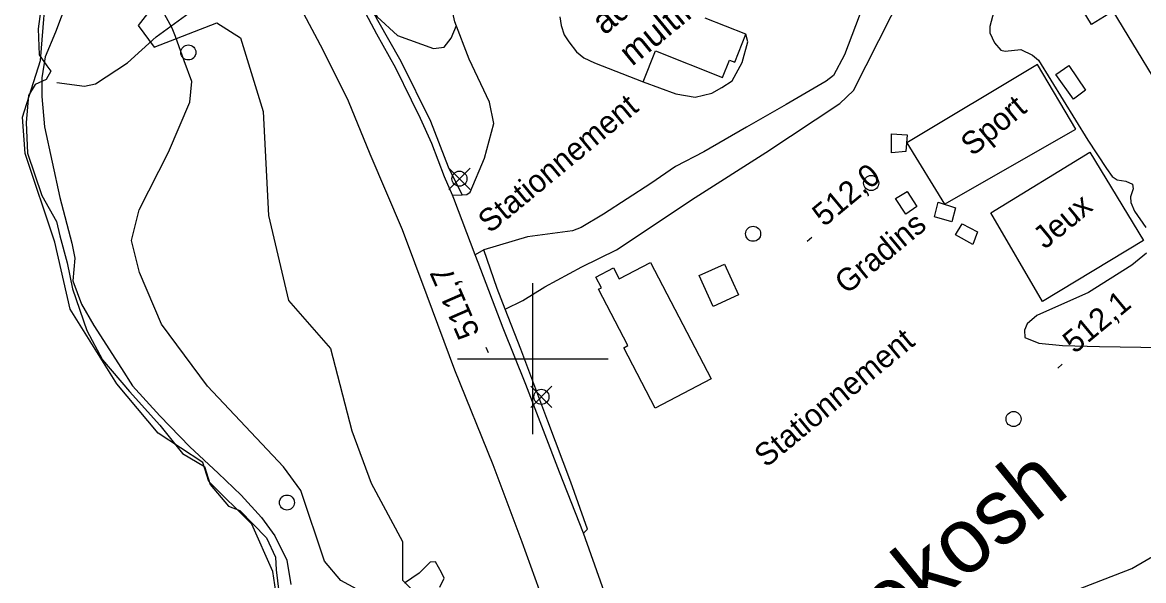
# Model space of a CAD drawing. Extents: x 347059 to 352153, y 6073752 to 6078601.
# Drawn here: x 348798.4 to 349021.6, y 6074955.8 to 6075066.9 of the extents above; entities that cross this region are included whole.
import ezdxf

# ---------------------------------------------------------------- set-up
doc = ezdxf.new("R2010")
doc.units = 0
for name, color, linetype in [('Level 1', 7, 'Continuous'), ('Level 19', 7, 'Continuous'), ('Level 2', 7, 'Continuous'), ('Level 21', 7, 'Continuous'), ('Level 22', 7, 'Continuous'), ('Level 3', 7, 'Continuous'), ('Level 31', 7, 'Continuous'), ('Level 36', 7, 'Continuous'), ('Level 4', 7, 'Continuous'), ('Level 41', 7, 'Continuous'), ('Level 44', 7, 'Continuous'), ('Level 52', 7, 'Continuous'), ('Level 56', 7, 'Continuous'), ('Level 61', 7, 'Continuous')]:
    doc.layers.add(name, color=color, linetype=linetype)

msp = doc.modelspace()

# ---------------------------------------------------------------- linework, layer by layer
at = {"layer": 'Level 1'}
for points in [[(348828.23, 6075065.76), (348826.31, 6075069.28), (348823.3, 6075074.72), (348820.99, 6075083.43), (348821.36, 6075085.16), (348823.3, 6075087.37), (348824.01, 6075090.6), (348823.55, 6075093.24), (348821.36, 6075094.6), (348819.6, 6075096.09), (348818.71, 6075097.18)], [(348865, 6074954.15), (348861.77, 6074955.86), (348858.57, 6074959.71), (348853.84, 6074973.77), (348850.39, 6074978.47), (348835.26, 6074994.51), (348826.08, 6075006.84), (348821.74, 6075017.15), (348820.1, 6075023.49), (348821.66, 6075029.61), (348827.51, 6075041.09), (348831.74, 6075051.08), (348832.12, 6075055.17), (348830.6, 6075059.27), (348828.86, 6075064.09), (348828.23, 6075065.76)], [(348881.53, 6074954.52), (348882.36, 6074956.34), (348881.84, 6074957.42), (348880.64, 6074959.59), (348879.59, 6074959.49), (348877.41, 6074957.3), (348874.45, 6074955.31)]]:
    msp.add_lwpolyline(points, dxfattribs=at)
at = {"layer": 'Level 19'}
msp.add_lwpolyline([(348941.21, 6075124.76), (348947.07, 6075114.72), (348952.72, 6075105.65), (348958.22, 6075096.32), (348964.09, 6075086.91), (348968.55, 6075081), (348968.97, 6075079.59), (348968.89, 6075078.22), (348965.73, 6075070.09), (348962.06, 6075060.48), (348959.86, 6075056.39), (348958.4, 6075055.23), (348950.44, 6075050.58), (348942.58, 6075046.09), (348934.07, 6075041.2), (348928.4, 6075038.26), (348923.49, 6075034.88), (348914.12, 6075028.74), (348909.64, 6075026.1), (348907.93, 6075025.43), (348898.98, 6075024.24), (348890.29, 6075021.66), (348888.57, 6075020.68)], dxfattribs=at)
at = {"layer": 'Level 2'}
for points in [[(348972.97, 6075084.67), (348986.26, 6075081.13), (348990.97, 6075078.85), (348992.71, 6075076.7), (348993.18, 6075075.08), (348992.33, 6075071.09), (348990.98, 6075066.13), (348991.04, 6075064.83), (348991.92, 6075062.89), (348993.2, 6075061.42), (348994.06, 6075061.22), (348997.2, 6075061.5), (348999.52, 6075060.4), (349000.69, 6075059.38), (349010.5, 6075043.52), (349014.25, 6075037.83), (349015.38, 6075036.24)], [(348809.69, 6075077.55), (348804.99, 6075064.97), (348802.95, 6075060.07), (348802.28, 6075055.92), (348802.3, 6075052.21), (348802.83, 6075046.13), (348805.87, 6075032.06), (348808.22, 6075022.98), (348808.81, 6075020.02), (348808.47, 6075015.48)], [(348867.68, 6075070.11), (348869.01, 6075068.01), (348873.08, 6075064.3), (348880.27, 6075061.72), (348882.36, 6075062.02), (348883.76, 6075063.78), (348884.81, 6075066.29)], [(349015.38, 6075036.24), (349016.35, 6075035.59), (349018.08, 6075035.33), (349019.42, 6075034.73), (349019.57, 6075033.78), (349019.03, 6075032.22), (349019.1, 6075031.06), (349019.78, 6075029.35), (349022.1, 6075026.08)], [(349022.19, 6075021.02), (349019.27, 6075018.62), (349010.63, 6075013.16), (349000.38, 6075008.6), (348998.46, 6075006.93), (348997.93, 6075005.67), (348997.98, 6075004.23), (349000.74, 6075003.08), (349005.49, 6075002.61), (349012.82, 6075002.45), (349025.21, 6075002.23)], [(348808.47, 6075015.48), (348810.2, 6075010.82), (348812.63, 6075006.61), (348818.13, 6074998.05), (348820.34, 6074994.58), (348825.79, 6074988.65), (348831.72, 6074982.45), (348837.37, 6074977.22), (348841.95, 6074972.82), (348846.01, 6074968.39), (348848.64, 6074964.74), (348851.08, 6074959.88), (348851.86, 6074955.09)]]:
    msp.add_lwpolyline(points, dxfattribs=at)
at = {"layer": 'Level 21'}
for points in [[(348909.08, 6074912.08), (348910.32, 6074918.03), (348910.31, 6074925.29), (348909.72, 6074930.08), (348907.29, 6074938.15), (348903.09, 6074949.16), (348897.88, 6074963.47), (348892.14, 6074978.87), (348884.48, 6074997.74), (348878.97, 6075012.51), (348874.06, 6075025.65), (348867.61, 6075040.68), (348863.35, 6075051.26), (348858.3, 6075061.41), (348850.61, 6075075.93)], [(348882.47, 6075036.22), (348879.92, 6075042.82), (348877.68, 6075047.82), (348875.87, 6075051.44), (348872.72, 6075057.84), (348868.98, 6075064.6), (348864.07, 6075073.84)], [(348916.15, 6074948.26), (348910.09, 6074965.3), (348905.36, 6074977.4), (348898.63, 6074994.89), (348894.15, 6075006.07), (348889.16, 6075019.13), (348888.57, 6075020.68), (348884.3, 6075031.85), (348884.01, 6075032.55), (348882.47, 6075036.22)]]:
    msp.add_lwpolyline(points, dxfattribs=at)
at = {"layer": 'Level 22'}
for points in [[(348805.23, 6075054.95), (348810.79, 6075054.26), (348812.98, 6075054.71), (348819.32, 6075058.9), (348825.01, 6075064.06), (348832.36, 6075069.39), (348836.55, 6075073.61), (348840.6, 6075077.19)], [(348885.93, 6075032.62), (348883.24, 6075038.11), (348879.69, 6075047.18), (348873.78, 6075059.17), (348869.19, 6075067.29), (348866.04, 6075073.16), (348863.9, 6075076.62)], [(348910.09, 6074965.3), (348910.94, 6074966.09), (348907.59, 6074975.45), (348903.02, 6074987.55), (348897.65, 6075001.88), (348894.53, 6075009.85), (348892.91, 6075014), (348890.29, 6075021.66)]]:
    msp.add_lwpolyline(points, dxfattribs=at)
at = {"layer": 'Level 3'}
for p, q in [((348954.66, 6075023.41), (348955.58, 6075024.18)), ((348891.22, 6075001.14), (348890.74, 6075002.24)), ((349004.52, 6074998.12), (349005.44, 6074998.89))]:
    msp.add_line(p, q, dxfattribs=at)
at = {"layer": 'Level 31'}
for points in [[(349032, 6075101.3), (349067.18, 6075043.47), (349040.89, 6075027.48), (349015.54, 6075069.14), (349011.24, 6075066.52), (349001.41, 6075082.69), (349032, 6075101.3)], [(348905.39, 6075068.05), (348905.66, 6075066.28), (348906.29, 6075064.44), (348907.16, 6075063.03), (348908.73, 6075061.06), (348910.21, 6075059.89), (348912.27, 6075058.87), (348922.02, 6075055.07)], [(348922.02, 6075055.07), (348924.46, 6075061.26), (348937.81, 6075055.99), (348939.17, 6075059.43), (348940.22, 6075059.01), (348942.42, 6075064.56), (348934.33, 6075067.76)], [(349006.75, 6075058.35), (349010.08, 6075053.44), (349007.66, 6075051.63), (349004.16, 6075056.55), (349006.75, 6075058.35)], [(348923.44, 6075019.16), (348935.55, 6074995.96), (348924.4, 6074990.14), (348918.11, 6075002.19), (348918.97, 6075002.64), (348913.13, 6075013.82), (348913.67, 6075014.11), (348912.57, 6075016.22), (348916.1, 6075018.06), (348917.22, 6075015.92), (348923.44, 6075019.16)], [(348935.93, 6075010.4), (348933.15, 6075016.54), (348938.18, 6075018.82), (348940.96, 6075012.68), (348935.93, 6075010.4)]]:
    msp.add_lwpolyline(points, dxfattribs=at)
at = {"layer": 'Level 36'}
for p, q in [((348887.52, 6075033.7), (348883.29, 6075037.93)), ((348883.29, 6075033.7), (348887.52, 6075037.93)), ((348903.84, 6074990.29), (348899.61, 6074994.52)), ((348899.61, 6074990.29), (348903.84, 6074994.52))]:
    msp.add_line(p, q, dxfattribs=at)
for centre in [(348831.44, 6075060.95), (348885.41, 6075035.82), (348967.38, 6075034.96), (348943.88, 6075024.86), (348901.73, 6074992.41), (348995.73, 6074987.99), (348851.07, 6074971.37)]:
    msp.add_circle(centre, 1.5, dxfattribs=at)
at = {"layer": 'Level 4'}
for points in [[(348802.37, 6075071.63), (348801.52, 6075065.64), (348801.75, 6075060.46), (348803.28, 6075058.25), (348804.05, 6075057.22), (348803.11, 6075055.54), (348800.95, 6075054.58), (348799.63, 6075052.36), (348799.14, 6075047.03)], [(348799.14, 6075047.03), (348799.4, 6075040.9), (348802.3, 6075032.49), (348805.17, 6075027.3), (348805.86, 6075024.47), (348807.3, 6075019.08), (348808.35, 6075013.9), (348811.23, 6075005.62), (348814.33, 6074999.79), (348819.74, 6074993.45), (348825.75, 6074986.77), (348830.28, 6074981.13), (348834.67, 6074978.57), (348835.79, 6074974.95), (348839.45, 6074970.63), (348841.68, 6074969.76), (348847.02, 6074964.34), (348848.82, 6074960.53), (348848.91, 6074957.96), (348849.68, 6074951.93)]]:
    msp.add_lwpolyline(points, dxfattribs=at)
at = {"layer": 'Level 44'}
for points in [[(348850.43, 6074943.07), (348848.26, 6074957.64), (348844.08, 6074967.04), (348835.52, 6074975.53), (348834.3, 6074979.36), (348825.41, 6074985.16), (348817.22, 6074995.02), (348807.93, 6075009.85), (348804.86, 6075023.18), (348798.98, 6075040.82), (348798.41, 6075048.06), (348802.01, 6075059.35), (348803.37, 6075076.64)], [(348827.89, 6075074.66), (348821.42, 6075066.29), (348824.65, 6075062.03), (348837.08, 6075066.87), (348841.84, 6075063.87), (348846.34, 6075049.19), (348847.4, 6075028.49), (348851.36, 6075011.55), (348859.73, 6075002.02), (348863.99, 6074985.62), (348867.82, 6074975.2), (348874.1, 6074963.64), (348874.05, 6074955.9), (348878.66, 6074951.26), (348881.5, 6074950.74), (348894.07, 6074935.61), (348895.99, 6074928.75), (348899.3, 6074918.95), (348894.36, 6074912), (348890.11, 6074907.12), (348888.56, 6074895.72), (348886.59, 6074891.78)]]:
    msp.add_lwpolyline(points, dxfattribs=at)
at = {"layer": 'Level 52'}
for points in [[(348894.53, 6075009.85), (348898.03, 6075011.58), (348902.39, 6075014.27), (348909.8, 6075018.3), (348916.7, 6075021.67), (348932.32, 6075032.08), (348946.38, 6075041.05), (348961.17, 6075050.77), (348963.87, 6075053.36), (348976.39, 6075078.21), (348974.54, 6075081.87), (348962.09, 6075103.93), (348948, 6075125.23), (348945.17, 6075128.84)], [(348884.01, 6075032.55), (348885.93, 6075032.62), (348886.88, 6075032.66), (348887.54, 6075033.14), (348890.41, 6075039.88), (348892.28, 6075046.83), (348891.43, 6075051.03), (348887.38, 6075059.6), (348884.52, 6075067.02), (348883.71, 6075070.64), (348884.33, 6075073.62), (348886.42, 6075078.85), (348891.02, 6075085.81), (348895.25, 6075090.47), (348899.77, 6075094.06), (348905.62, 6075097.69), (348911.65, 6075100.94), (348913.6, 6075102.97), (348914.85, 6075110.22)], [(348922.02, 6075055.07), (348928.48, 6075052.7), (348932.35, 6075052.05), (348935.64, 6075052.84), (348937.68, 6075053.94), (348939.74, 6075055.3), (348941.7, 6075058.95), (348942.83, 6075063.05), (348942.42, 6075064.56)], [(348938.82, 6074903.39), (348939.73, 6074906.12), (348945.84, 6074903.79), (348946.71, 6074905.29), (348947.45, 6074904.85), (348950.3, 6074912.14), (348953.33, 6074918.75), (348955.64, 6074926.13), (348957.66, 6074930.51), (348958.88, 6074931.77), (348964.03, 6074935.5), (348967.87, 6074937.52), (348971.26, 6074938.56), (348974.25, 6074939.71), (348975.71, 6074940.17), (348983.63, 6074945.02), (348994.74, 6074948.42), (349005.77, 6074952.98), (349019.26, 6074958.24), (349033.24, 6074966.37)]]:
    msp.add_lwpolyline(points, dxfattribs=at)
at = {"layer": 'Level 56'}
for points in [[(348974.46, 6075042.97), (348981.96, 6075030.74), (349008.16, 6075045.66), (349000.53, 6075058.54), (348974.46, 6075042.97)], [(348971.46, 6075040.98), (348971.4, 6075044.77), (348974.53, 6075044.57), (348974.28, 6075041.22), (348971.46, 6075040.98)], [(349001.5, 6075011.38), (348991.19, 6075029.03), (349010.92, 6075041.09), (349021.61, 6075023.53), (349001.5, 6075011.38)], [(348974.31, 6075028.74), (348972.22, 6075031.88), (348974.56, 6075033.25), (348976.5, 6075030.29), (348974.31, 6075028.74)], [(348979.96, 6075028.23), (348980.7, 6075031.15), (348984.16, 6075030.01), (348983.43, 6075027.25), (348979.96, 6075028.23)], [(348987.63, 6075022.75), (348984.2, 6075024.68), (348985.5, 6075026.85), (348988.58, 6075025.24), (348987.63, 6075022.75)]]:
    msp.add_lwpolyline(points, dxfattribs=at)
at = {"layer": 'Level 61'}
for p, q in [((348900, 6074985), (348900, 6075015)), ((348885, 6075000), (348915, 6075000))]:
    msp.add_line(p, q, dxfattribs=at)

# ---------------------------------------------------------------- texts
at = {"layer": 'Level 3'}
for s, rotation, p in [('512,0', 39.62, (348958.02, 6075026.12)), ('511,7', 113.5668, (348889.54, 6075005.12)), ('512,1', 39.62, (349007.88, 6075000.84))]:
    msp.add_text(s, height=4.5, rotation=rotation, dxfattribs=at).set_placement(p)
at = {"layer": 'Level 31'}
for s, p in [('administratif', (348914.3, 6075064.26)), ('multifonctionnel', (348919.78, 6075058.08))]:
    msp.add_text(s, height=4.9996, rotation=39.3712, dxfattribs=at).set_placement(p)
at = {"layer": 'Level 41'}
msp.add_text('Matimekosh', height=13, rotation=39, dxfattribs=at).set_placement((348934.42, 6074914.28))
at = {"layer": 'Level 52'}
for p in [(348891.46, 6075024.81), (348946.47, 6074978.19)]:
    msp.add_text('Stationnement', height=4.5, rotation=39.568, dxfattribs=at).set_placement(p)
at = {"layer": 'Level 56'}
for s, p in [('Sport', (348987.56, 6075040.15)), ('Jeux', (349001.99, 6075021.66)), ('Gradins', (348962.48, 6075012.65))]:
    msp.add_text(s, height=4.5, rotation=39.568, dxfattribs=at).set_placement(p)

doc.saveas('drawing.dxf')
